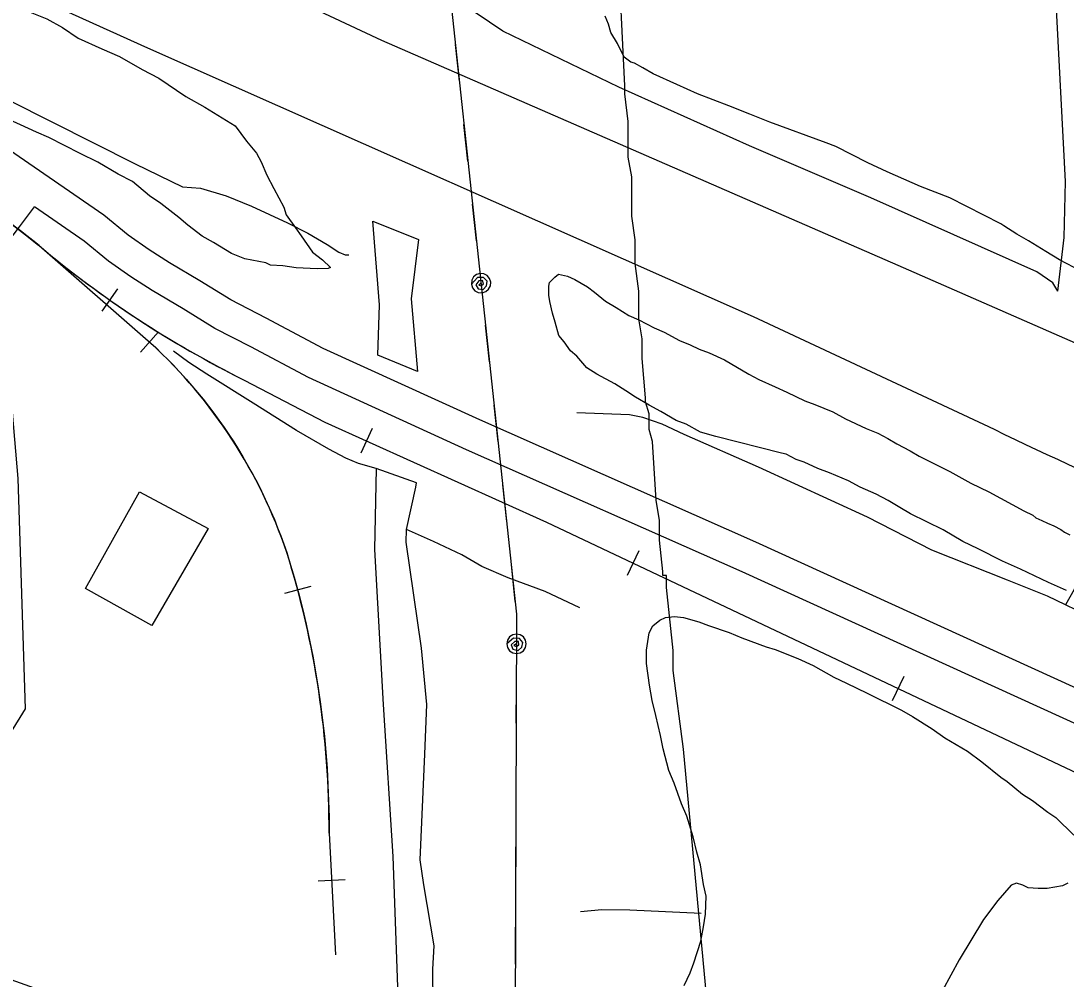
# Model space of a CAD drawing. Extents: x 3297716 to 3335574, y 688621 to 713991.
# Drawn here: x 3315173 to 3316135, y 705705 to 706588 of the extents above; entities that cross this region are included whole.
import ezdxf

# ---------------------------------------------------------------- set-up
doc = ezdxf.new("R2010")
doc.units = 0
for name, color, linetype in [('V-BLDG-OTLN', 7, 'Continuous'), ('V-RAIL-TRAK', 7, 'Continuous'), ('V-ROAD-CNTR', 7, 'Continuous'), ('V-SITE-VEGE', 7, 'Continuous'), ('V-TOPO-SHOR', 7, 'Continuous'), ('V-UTIL-LINE', 7, 'Continuous')]:
    doc.layers.add(name, color=color, linetype=linetype)

msp = doc.modelspace()

# ---------------------------------------------------------------- linework, layer by layer
at = {"layer": 'V-BLDG-OTLN'}
msp.add_lwpolyline([(3315293.47, 706030.79), (3315232.33, 706064.98), (3315282, 706153.8), (3315345.2, 706119.98)], close=True, dxfattribs=at)
at = {"layer": 'V-RAIL-TRAK'}
for points in [[(3315164.86, 706400.17), (3315176.98, 706390.71), (3315188.98, 706381), (3315189.45, 706380.66), (3315202.3, 706369.98), (3315215.33, 706359.65), (3315228.54, 706349.55), (3315241.95, 706339.53), (3315255.53, 706329.86), (3315269.22, 706320.48), (3315283.11, 706311.18), (3315297.17, 706302.23), (3315311.34, 706293.56), (3315325.77, 706285.05), (3315340.24, 706276.89), (3315354.83, 706268.87), (3315369.66, 706261.14), (3315378.43, 706256.76), (3315452.53, 706218.15), (3315656.65, 706125.8), (3316197.26, 705870.06)], [(3315189.45, 706380.66), (3315292.37, 706290.83)], [(3315189.45, 706380.66), (3315292.37, 706290.83), (3315296.89, 706286.66), (3315302.69, 706281.04), (3315308.41, 706275.36), (3315314.03, 706269.54), (3315319.58, 706263.65), (3315324.97, 706257.65), (3315330.29, 706251.59), (3315335.49, 706245.43), (3315340.58, 706239.14), (3315345.55, 706232.81), (3315350.46, 706226.36), (3315355.19, 706219.85), (3315359.86, 706213.23), (3315364.36, 706206.54), (3315368.79, 706199.78), (3315373.08, 706192.98), (3315377.28, 706186.05), (3315381.29, 706179.05), (3315385.22, 706172.03), (3315389.05, 706164.88), (3315392.73, 706157.72), (3315396.3, 706150.48), (3315399.7, 706143.13), (3315403, 706135.8), (3315406.19, 706128.38), (3315409.21, 706120.85), (3315412.13, 706113.34), (3315414.92, 706105.79), (3315417.55, 706098.13), (3315420.2, 706089.54), (3315424.41, 706075.16), (3315428.29, 706060.78), (3315431.99, 706046.32), (3315435.44, 706031.85), (3315438.63, 706017.22), (3315441.48, 706002.58), (3315444.16, 705987.95), (3315446.58, 705973.15), (3315448.74, 705958.44), (3315450.65, 705943.64), (3315452.22, 705928.75), (3315453.61, 705913.95), (3315454.75, 705899.07), (3315455.54, 705884.11), (3315456.17, 705869.23), (3315456.54, 705854.35), (3315456.56, 705839.38), (3315462.59, 705727.37)], [(3315261.88, 706340.69), (3315247.38, 706320.32)], [(3315299.38, 706301.31), (3315282.94, 706282.47)], [(3315378.43, 706256.76), (3315452.53, 706218.15), (3315656.65, 706125.8), (3316197.26, 705870.06), (3316400.62, 705773.72)], [(3315496.13, 706212.14), (3315485.83, 706189.36)], [(3315741.69, 706099.4), (3315731, 706076.8)], [(3315439.66, 706066.64), (3315415.52, 706060.13)], [(3315985.76, 705983.94), (3315975.07, 705961.34)], [(3315456.56, 705839.38), (3315462.59, 705727.37)], [(3315471.38, 705796.66), (3315446.42, 705795.31)]]:
    msp.add_lwpolyline(points, dxfattribs=at)
for centre, radius, start, end in [((3314628.5, 705697.33), 884.08, 50.6173, 65.65414), ((3315803.81, 707111.7), 954.92, 229.95665, 243.54704), ((3314979.19, 705950.36), 462.6, 18.62864, 47.39093), ((3314601.54, 705842.8), 855.03, 359.7713, 17.37528)]:
    msp.add_arc(centre, radius, start, end, dxfattribs=at)
at = {"layer": 'V-ROAD-CNTR'}
for points in [[(3316488, 706140.07), (3315980.47, 706362.35), (3315505.23, 706569.64), (3315058.13, 706779.06), (3314761.81, 706910.52)], [(3314711.62, 706823.88), (3315289.5, 706562.8), (3315847.04, 706315.48), (3316059.2, 706216.15)], [(3316186.9, 705953.59), (3315849.41, 706107.46), (3315595.53, 706220.04), (3315451.05, 706285.97), (3315398.53, 706313.91), (3315366.13, 706330.59), (3315337.6, 706348.1), (3315309.49, 706364.67), (3315290.84, 706376.9), (3315271.69, 706390.22), (3315249.13, 706408.83), (3315148.24, 706477.95)], [(3315328.68, 705584.89), (3315185.19, 705696.66), (3315102.4, 705726.12), (3315081.56, 705743.1), (3315070.83, 705753.29), (3315066.5, 705768.66), (3315075.13, 705789.27), (3315177.08, 705954.05), (3315170.29, 706166.05), (3315154.58, 706349.33), (3315155.28, 706365.54), (3315158.91, 706381.44), (3315171.58, 706397.86), (3315185.16, 706416.29)], [(3316174.45, 705926.3), (3315837.11, 706080.1), (3315583.22, 706192.68), (3315437.76, 706259.06), (3315384.62, 706287.33), (3315351.4, 706304.44), (3315322.14, 706322.39), (3315293.64, 706339.19), (3315274.05, 706352.04), (3315253.55, 706366.29), (3315231.07, 706384.84), (3315185.16, 706416.29)]]:
    msp.add_lwpolyline(points, dxfattribs=at)
msp.add_arc((3318383.37, 711019.11), 5335.74, 244.17744, 251.56709, dxfattribs=at)
at = {"layer": 'V-SITE-VEGE'}
for points in [[(3315031.26, 706647.39), (3315039.45, 706646.5), (3315055.84, 706643.68), (3315083.56, 706635.93), (3315097.95, 706631.04), (3315118.51, 706623.18), (3315130.87, 706617.23), (3315152.5, 706606.32), (3315172.03, 706599.46), (3315196.71, 706589.62), (3315211.14, 706581.67), (3315225.61, 706571.66), (3315247.23, 706561.78), (3315263.69, 706554.87), (3315284.31, 706542.92), (3315299.77, 706534.98)], [(3316149.01, 706356.99), (3316129.27, 706367.52), (3316116.56, 706375.17), (3316100.69, 706384.9), (3316089.88, 706391.17), (3316077.83, 706398.8), (3316075.31, 706400.85), (3316028.13, 706424.8), (3316001.22, 706434.96), (3315970.54, 706448.52), (3315952.67, 706457.02), (3315923.34, 706471.83), (3315914.38, 706475.43), (3315862.46, 706494.37), (3315843.88, 706501.6), (3315824.69, 706509.51), (3315795.85, 706520.4), (3315776.68, 706528.95), (3315754.97, 706538.9), (3315745.43, 706544.48), (3315737.8, 706548.68), (3315734.57, 706549.46), (3315728.26, 706554.26), (3315726.47, 706558.23), (3315725.24, 706560.23), (3315722.25, 706566.85), (3315716.14, 706576.84), (3315713.85, 706584.73), (3315710.89, 706592)], [(3315299.77, 706534.98), (3315324.56, 706517.98), (3315342.09, 706508.03), (3315369.95, 706491.08), (3315380.39, 706476.93), (3315389.76, 706465.83), (3315393.97, 706457.72), (3315399.27, 706445.53), (3315405.59, 706433.36), (3315415.05, 706416.13), (3315417.2, 706409.01), (3315425.57, 706396.87), (3315430.79, 706389.79), (3315441.24, 706374.62), (3315450.55, 706367.61), (3315457.81, 706360.57), (3315455.78, 706359.51), (3315445.57, 706359.35), (3315426.13, 706360.08), (3315413.84, 706361.94), (3315402.58, 706362.79), (3315398.46, 706364.77), (3315378.98, 706368.56), (3315366.64, 706373.48), (3315350.13, 706383.45), (3315339.82, 706389.42), (3315326.38, 706399.44), (3315318.09, 706406.47), (3315301.54, 706419.5), (3315291.21, 706426.5), (3315275.68, 706439.55), (3315262.28, 706446.5), (3315243.71, 706457.46), (3315227.24, 706465.38), (3315198.39, 706480.28), (3315187.07, 706485.21), (3315128.4, 706511.91)], [(3316135.72, 706062.91), (3316119.12, 706070.3), (3316093.37, 706082.61), (3316076.77, 706090), (3316054.34, 706101.5), (3316040.23, 706108.07), (3316021.95, 706118.76), (3315992.05, 706133.55), (3315982.08, 706139.31), (3315971.28, 706145.89), (3315960.48, 706151.64), (3315945.54, 706158.2), (3315934.74, 706163.96), (3315917.3, 706171.34), (3315906.51, 706175.44), (3315894.06, 706181.19), (3315886.59, 706183.64), (3315877.45, 706188.57), (3315873.3, 706189.38), (3315812.74, 706204.86), (3315798.64, 706208.94), (3315785.34, 706216.34), (3315776.21, 706219.61), (3315762.09, 706227.84), (3315751.29, 706233.59), (3315738.83, 706241), (3315729.69, 706246.76), (3315719.72, 706253.35), (3315703.1, 706262.39), (3315693.96, 706268.15), (3315684.8, 706278.88), (3315678.98, 706283.83), (3315673.14, 706292.09), (3315668.14, 706297.87), (3315664.77, 706310.28), (3315662.25, 706318.56), (3315659.72, 706329.32), (3315658.87, 706335.12), (3315658.83, 706343.41), (3315659.64, 706346.72), (3315664.59, 706351.71), (3315667.9, 706354.22), (3315676.19, 706352.6), (3315682.84, 706349.31), (3315694.46, 706342.73), (3315701.12, 706337.79), (3315711.1, 706329.55), (3315721.07, 706323.79), (3315732.7, 706316.38), (3315741.83, 706312.28), (3315755.95, 706304.88), (3315765.09, 706300.78), (3315779.21, 706293.38), (3315789.17, 706289.28), (3315797.47, 706285.18), (3315806.6, 706281.9), (3315820.72, 706275.33), (3315843.15, 706262.17), (3315852.29, 706257.24), (3315867.23, 706250.68), (3315878.03, 706245.75), (3315894.64, 706237.54), (3315903.77, 706234.26), (3315920.37, 706227.7), (3315932, 706221.13), (3315951.1, 706212.09), (3315961.89, 706208), (3315971.03, 706203.07), (3315979.34, 706198.13), (3315991.8, 706191.56), (3316000.11, 706186.62), (3316028.34, 706172.66), (3316047.45, 706161.97), (3316064.06, 706153.75), (3316096.45, 706136.49), (3316104.76, 706132.39), (3316107.25, 706129.91), (3316113.06, 706127.45), (3316118.05, 706124.98), (3316123.86, 706122.52), (3316130.5, 706119.23), (3316133.83, 706116.77), (3316138.81, 706114.3)], [(3315783.46, 705699.23), (3315789.21, 705710.86), (3315792.49, 705719.99), (3315799.03, 705739.91), (3315801.46, 705753.18), (3315803.06, 705764.78), (3315803.82, 705781.36), (3315801.29, 705792.12), (3315798.72, 705810.34), (3315795.36, 705821.93), (3315791.98, 705836), (3315786.1, 705855.04), (3315781.07, 705866.62), (3315774.36, 705885.65), (3315769.34, 705897.23), (3315764.28, 705917.09), (3315761.74, 705929.51), (3315757.52, 705947.72), (3315754.14, 705961.8), (3315751.59, 705975.88), (3315749.02, 705995.75), (3315748.96, 706008.18), (3315751.38, 706023.94), (3315754.67, 706030.58), (3315761.27, 706035.58), (3315766.24, 706038.09), (3315774.52, 706038.95), (3315782.81, 706038.16), (3315796.92, 706034.08), (3315806.04, 706030.81), (3315825.13, 706024.26), (3315836.75, 706019.34), (3315859.17, 706011.15), (3315867.46, 706008.7), (3315888.22, 706000.5), (3315902.33, 705993.94), (3315921.44, 705983.25), (3315933.07, 705977.5)], [(3315933.07, 705977.5), (3315952.17, 705968.46), (3315983.73, 705952.86), (3315993.7, 705947.1), (3316011.98, 705935.58), (3316023.62, 705927.34), (3316044.39, 705915), (3316057.69, 705905.12), (3316075.15, 705891.11), (3316080.97, 705886.99), (3316095.11, 705875.45), (3316104.25, 705869.69), (3316118.38, 705858.98), (3316125.86, 705854.04), (3316142.51, 705837.54)], [(3316136.9, 705793.59), (3316131.94, 705791.08), (3316117.86, 705788.54), (3316109.58, 705788.5), (3316100.46, 705789.29), (3316095.47, 705791.75), (3316089.67, 705793.38), (3316084.7, 705791.7), (3316072.33, 705777.56), (3316059.15, 705760.1), (3316036.94, 705722.71), (3316021.32, 705694.47)]]:
    msp.add_lwpolyline(points, dxfattribs=at)
at = {"layer": 'V-TOPO-SHOR'}
for points in [[(3313944.1, 707030.91), (3314233.99, 706920.14), (3314446.1, 706837.65), (3314536.83, 706799.94), (3314972.84, 706610.22), (3315123.67, 706533.63), (3315278.04, 706455.85), (3315321.64, 706434.64), (3315338.14, 706433.46), (3315361.71, 706426.39), (3315385.28, 706416.96), (3315418.27, 706401.65), (3315437.13, 706392.22), (3315454.8, 706381.61), (3315465.41, 706374.54), (3315471.3, 706372.19), (3315474.84, 706372.19)], [(3316127.67, 706338.58), (3316133.45, 706388.23), (3316134.81, 706439.6), (3316124.93, 706628.28), (3316113.51, 706807.66), (3316111.86, 706874.18)], [(3315843.84, 706472.66), (3315723.45, 706526.49), (3315616.54, 706578.28), (3315578.79, 706603.49), (3315548.61, 706622.08), (3315535.45, 706627.48), (3315520.31, 706634.62)], [(3316127.67, 706338.58), (3316123, 706346.44), (3316108.42, 706356.43), (3315955.33, 706424.73), (3315843.84, 706472.66)], [(3315538.87, 706386.37), (3315532.3, 706331.7), (3315537.94, 706264.61), (3315501.4, 706279.67), (3315502.96, 706326.16), (3315496.81, 706403.18), (3315538.87, 706386.37)], [(3315499.98, 706175.46), (3315483.55, 706180.02), (3315471.89, 706184.8), (3315456.27, 706193.02), (3315426.61, 706210.38), (3315386.77, 706235.41), (3315344.02, 706262.31), (3315327.32, 706273.08), (3315313.18, 706283.49)], [(3316144.81, 706044.96), (3316134.57, 706049.68), (3316118.18, 706057.78), (3316081.32, 706072.59), (3316011.7, 706100.2), (3315952.29, 706130.58), (3315851.93, 706176.44), (3315783.65, 706206.77), (3315763.17, 706216.22), (3315745.43, 706222.27), (3315733.15, 706224.93), (3315684.77, 706226.75)], [(3315499.98, 706175.46), (3315498.36, 706100.87), (3315506.44, 705958.14), (3315515.18, 705817.85), (3315519.45, 705697.95)], [(3315552.83, 705649.78), (3315552.19, 705714.27), (3315553.25, 705735.78), (3315543.72, 705791.81), (3315540.59, 705814.99), (3315544.65, 705912.14), (3315546.73, 705957.94), (3315541.77, 706009.87), (3315527.44, 706107.43), (3315527.96, 706119.23), (3315536.38, 706158.19), (3315537.14, 706162.02), (3315499.98, 706175.46)], [(3315687.52, 706047.02), (3315655.53, 706062.22), (3315621.34, 706074.77), (3315597.26, 706085.24), (3315578.79, 706095.79), (3315552.82, 706108.1), (3315527.96, 706119.23)], [(3316149.22, 706113.67), (3316150.68, 706097.6), (3316148.28, 706080.11), (3316142.79, 706064.01), (3316134.57, 706049.68)], [(3315799.31, 705765.37), (3315733.51, 705768.45), (3315707.74, 705769.01), (3315688.08, 705766.89)]]:
    msp.add_lwpolyline(points, dxfattribs=at)
at = {"layer": 'V-UTIL-LINE'}
for points in [[(3315264.02, 711804.14), (3315332.81, 710592.66), (3315359.73, 710004.73), (3315464.01, 708160.7), (3315531.11, 706954.47), (3315629.3, 706041.24), (3315627.09, 705388.67), (3315661.71, 704739.83), (3315220.47, 703613.16)], [(3315811.72, 705607.61), (3315783.06, 705916.74), (3315773.54, 705989.46), (3315773.53, 705993.09), (3315773.53, 705996.74), (3315773.53, 706000.37), (3315773.52, 706007.65), (3315767.15, 706065.82), (3315767.15, 706069.47), (3315767.15, 706073.09), (3315767.14, 706076.72), (3315763.98, 706076.72), (3315763.98, 706080.4), (3315760.8, 706109.44), (3315760.79, 706127.66), (3315757.62, 706145.84), (3315754.41, 706200.38), (3315751.25, 706211.28), (3315751.25, 706218.57), (3315751.24, 706225.84), (3315748.08, 706236.75), (3315748.08, 706240.38), (3315744.88, 706276.78), (3315744.86, 706294.92), (3315741.7, 706313.12), (3315741.68, 706331.31), (3315741.68, 706338.57), (3315738.51, 706364.04), (3315738.49, 706382.22), (3315738.49, 706385.85), (3315735.3, 706407.67), (3315735.29, 706422.2), (3315735.27, 706440.39), (3315735.27, 706444.04), (3315732.1, 706462.2), (3315732.08, 706487.67), (3315732.07, 706494.93), (3315728.9, 706520.42), (3315728.9, 706527.7), (3315709.61, 706924.1)], [(3315576.53, 706532.09), (3315572.89, 706565.89)], [(3315584.44, 706458.51), (3315580.8, 706492.32)], [(3315592.35, 706384.94), (3315588.71, 706418.74)], [(3315596.52, 706346.15), (3315594.34, 706344.27), (3315596.59, 706343.7), (3315598.63, 706345.55), (3315597.99, 706348.41), (3315594.6, 706348.2), (3315591.57, 706344.62), (3315593.75, 706340.96), (3315598.55, 706340.17), (3315601.6, 706343.59), (3315602.1, 706348.03), (3315598.65, 706351.4), (3315593.15, 706351.14), (3315587.57, 706345.19), (3315588.62, 706341.84), (3315590.87, 706339.14), (3315593.98, 706337.51), (3315597.48, 706337.2), (3315600.83, 706338.25), (3315603.52, 706340.5), (3315605.15, 706343.61), (3315605.46, 706347.11), (3315604.42, 706350.46), (3315602.16, 706353.16), (3315599.05, 706354.79), (3315595.55, 706355.1), (3315592.2, 706354.05), (3315589.51, 706351.8), (3315587.88, 706348.69), (3315587.57, 706345.19)], [(3315604.32, 706273.58), (3315600.69, 706307.38)], [(3315612.23, 706200), (3315608.6, 706233.81)], [(3315620.14, 706126.43), (3315616.5, 706160.23)], [(3315628.05, 706052.85), (3315624.42, 706086.66)], [(3315629.21, 706013.91), (3315626.83, 706012.28), (3315629.01, 706011.46), (3315631.24, 706013.08), (3315630.92, 706015.99), (3315627.53, 706016.16), (3315624.12, 706012.94), (3315625.89, 706009.05), (3315630.57, 706007.74), (3315633.98, 706010.8), (3315634.96, 706015.16), (3315631.9, 706018.89), (3315626.41, 706019.23), (3315620.21, 706013.94), (3315620.88, 706010.49), (3315622.82, 706007.57), (3315625.73, 706005.6), (3315629.17, 706004.91), (3315632.62, 706005.58), (3315635.55, 706007.52), (3315637.51, 706010.44), (3315638.2, 706013.88), (3315637.53, 706017.32), (3315635.59, 706020.25), (3315632.68, 706022.21), (3315629.23, 706022.91), (3315625.79, 706022.23), (3315622.86, 706020.29), (3315620.9, 706017.38), (3315620.21, 706013.94)], [(3315628.96, 705940.92), (3315629.07, 705974.92)], [(3315628.71, 705866.92), (3315628.82, 705900.92)], [(3315628.46, 705792.92), (3315628.57, 705826.92)], [(3315628.21, 705718.92), (3315628.32, 705752.92)]]:
    msp.add_lwpolyline(points, dxfattribs=at)

doc.saveas('drawing.dxf')
